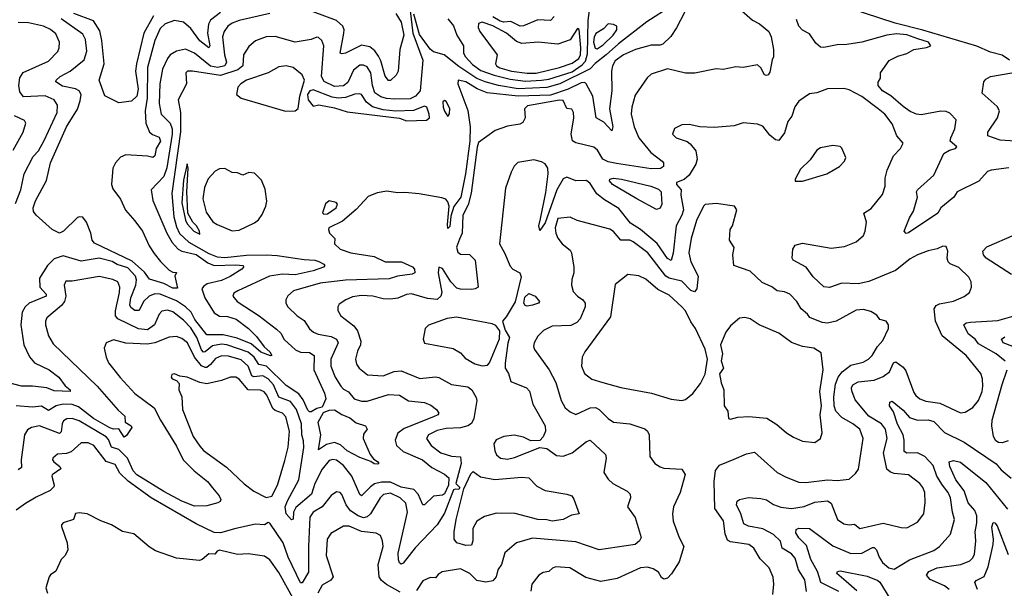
# Model space of a CAD drawing. Extents: x 1954678 to 2060275, y 904822 to 1016299.
# Tile 440 of 467: x 2024494 to 2029968, y 1006412 to 1009570. Entities that reach past the tile are written whole.
import ezdxf

# ---------------------------------------------------------------- set-up
doc = ezdxf.new("R2010")
doc.units = 0

msp = doc.modelspace()

# ---------------------------------------------------------------- linework, layer by layer
at = {"layer": '0CON20XD'}
for points in [[(2027305, 1009228.5), (2027395, 1009234.3), (2027435, 1009240.4), (2027565, 1009280.8), (2027620.4, 1009319.6), (2027639.7, 1009340.3), (2027649.9, 1009380.1), (2027654.8, 1009565.2), (2027675, 1009717.1)], [(2028211.9, 1009708.1), (2027980.5, 1009559.5), (2027822.7, 1009437.3), (2027755.2, 1009375), (2027692.3, 1009327.7), (2027665, 1009296.7), (2027496, 1009214), (2027424.1, 1009194.1), (2027265, 1009187.4), (2027156.7, 1009205), (2027080.9, 1009225), (2027035, 1009244.6), (2026935, 1009310.5), (2026853.6, 1009375), (2026795, 1009391.7), (2026775, 1009407.5), (2026717.4, 1009487.4), (2026685, 1009600.6)], [(2029996, 1009345), (2029955, 1009372.7), (2029890.8, 1009390.8), (2029815, 1009423), (2029515, 1009511.9), (2029361, 1009551), (2029015, 1009663.5)], [(2025885, 1009605.2), (2025715, 1009567), (2025675, 1009551.6), (2025651.1, 1009535), (2025630.6, 1009505), (2025621.8, 1009475), (2025632.1, 1009375), (2025643, 1009335), (2025635, 1009314), (2025595, 1009305.8), (2025555, 1009312.9), (2025465, 1009385.3), (2025415, 1009406.7), (2025365, 1009395.6), (2025331.1, 1009375), (2025315.3, 1009354.7), (2025287.8, 1009295), (2025274, 1009215), (2025268.7, 1009105), (2025280, 1009045), (2025330.8, 1008995), (2025341.4, 1008965), (2025341.6, 1008935), (2025312.1, 1008747.9), (2025295, 1008699.1), (2025224.1, 1008625.9), (2025234.1, 1008565.9), (2025312.9, 1008385), (2025342.4, 1008332.4), (2025375, 1008296.2), (2025395.5, 1008285.5), (2025475, 1008265.6), (2025539.3, 1008219.3), (2025575, 1008204.4), (2025695, 1008209.4), (2025736, 1008205), (2025738.9, 1008195), (2025728.9, 1008185), (2025665, 1008143.9), (2025615, 1008121.7), (2025537, 1008103), (2025515, 1008089.2), (2025507.2, 1008075), (2025522.5, 1008025), (2025575, 1007942.3), (2025604.4, 1007924.4), (2025648.5, 1007921.5), (2025697.2, 1007907.2), (2025766.2, 1007855), (2025809.9, 1007809.9), (2025852.8, 1007752.8), (2025885.4, 1007725), (2025895.6, 1007705), (2025887.4, 1007702.6), (2025835, 1007723.1), (2025780.3, 1007770.3), (2025702.3, 1007802.3), (2025625, 1007820.8), (2025535, 1007819.7), (2025468, 1007905), (2025447.4, 1007945), (2025415, 1007976.3), (2025365, 1008009.6), (2025275, 1008045.8), (2025245, 1008047.3), (2025214.1, 1008035), (2025181.6, 1008005), (2025157.8, 1007955), (2025135, 1007955.8), (2025112.1, 1007972.1), (2025107, 1007987), (2025112.6, 1008025), (2025140.3, 1008095), (2025143.8, 1008125), (2025138.3, 1008145), (2025095, 1008191.8), (2025035, 1008211.1), (2025007.3, 1008227.3), (2024935, 1008245.9), (2024835, 1008229.1), (2024735, 1008259.7), (2024685, 1008243), (2024648.8, 1008205), (2024604.1, 1008135), (2024605.8, 1008085), (2024641.5, 1008045), (2024641.8, 1008035), (2024547.1, 1007995), (2024524.1, 1007975), (2024508.1, 1007945), (2024500.8, 1007875), (2024517.1, 1007765), (2024548, 1007698), (2024575.5, 1007665), (2024657.8, 1007625), (2024711.1, 1007585), (2024747.1, 1007537.1), (2024775.3, 1007515.3), (2024773.8, 1007505), (2024685, 1007508.7), (2024644.7, 1007524.7), (2024565, 1007534.7), (2024505, 1007534.7), (2024425.4, 1007554.6)], [(2026665, 1009620), (2026680.2, 1009495), (2026734.6, 1009345.4), (2026721.2, 1009175), (2026695, 1009145.7), (2026665, 1009131.7), (2026578.9, 1009128.9), (2026533.5, 1009133.5), (2026501.4, 1009141.4), (2026467.8, 1009165), (2026454.8, 1009205), (2026445.3, 1009275), (2026425, 1009307.8), (2026405, 1009317.8), (2026385, 1009317.9), (2026349.1, 1009290.9), (2026317.8, 1009222.2), (2026295, 1009202.4), (2026245, 1009200), (2026186.5, 1009226.5), (2026172.6, 1009255), (2026184.6, 1009425), (2026172.9, 1009455), (2026155, 1009471.4), (2026145, 1009472.9), (2026115, 1009460.4), (2026025, 1009446.2), (2025915, 1009477.7), (2025865, 1009474.5), (2025805, 1009452.5), (2025767.6, 1009422.4), (2025739.1, 1009375), (2025734.7, 1009315), (2025707.4, 1009292.6), (2025610.1, 1009259.9), (2025454.8, 1009285.2), (2025427.5, 1009285), (2025417.5, 1009275), (2025421.5, 1009215), (2025374.7, 1009125), (2025387.9, 1009055), (2025387.1, 1008947.1), (2025339.3, 1008605), (2025350, 1008475), (2025365, 1008419.6), (2025382.9, 1008382.9), (2025435.2, 1008335), (2025545, 1008271), (2025592.7, 1008252.7), (2025635, 1008250.4), (2025755, 1008261.8), (2025864.2, 1008264.2), (2025925, 1008261.4), (2026075, 1008238), (2026134.8, 1008234.8), (2026157.7, 1008227.7), (2026185, 1008212), (2026190, 1008205), (2026183.3, 1008195), (2026125, 1008175.2), (2026025, 1008153.9), (2025955, 1008157.1), (2025882.5, 1008145), (2025705.8, 1008065), (2025685, 1008050.8), (2025679.4, 1008035), (2025702.2, 1008005), (2025825.9, 1007925.9), (2025921.8, 1007851.8), (2025945, 1007829.5), (2025965, 1007794.5), (2026027, 1007737), (2026055, 1007722.8), (2026105, 1007721.6), (2026131.8, 1007705), (2026130, 1007625), (2026189.2, 1007495), (2026196.6, 1007465), (2026175, 1007418.7), (2026145, 1007411.6), (2026115, 1007392.6), (2026105, 1007391.9), (2026095, 1007400.7), (2026069.4, 1007459.4), (2026045, 1007491.5), (2025975, 1007538.6), (2025865.3, 1007645.3), (2025824.2, 1007655), (2025798, 1007695), (2025765, 1007724.3), (2025645, 1007763.8), (2025615, 1007768.1), (2025565, 1007758.9), (2025525, 1007725.7), (2025515, 1007724.2), (2025505, 1007736), (2025479.2, 1007805), (2025445, 1007859.7), (2025405, 1007901), (2025345, 1007948.4), (2025315, 1007957.6), (2025285, 1007952.3), (2025269.6, 1007935), (2025242.8, 1007875), (2025205, 1007848.4), (2025153.9, 1007853.9), (2025039.3, 1007909.3), (2025026.8, 1007925), (2025025.9, 1007954.1), (2025049.7, 1008055), (2025051.2, 1008085), (2025038.9, 1008115), (2025012, 1008128), (2024935, 1008143.6), (2024785, 1008118.1), (2024751.4, 1008118.6), (2024741.4, 1008095), (2024750.7, 1008035), (2024743.7, 1008005), (2024727.2, 1007982.8), (2024645.7, 1007915), (2024637.1, 1007895), (2024638.1, 1007875), (2024653.3, 1007815), (2024680.6, 1007770.6), (2024925, 1007535.4), (2025040.9, 1007400.9), (2025077.9, 1007367.9), (2025081.2, 1007335), (2025113.5, 1007315), (2025117.9, 1007305), (2025088.5, 1007261.5), (2025075, 1007252.1), (2025045, 1007297.5), (2025015, 1007295.5), (2024995, 1007303.3), (2024905, 1007355.9), (2024820.1, 1007420.1), (2024785, 1007433.4), (2024735, 1007435.5), (2024697.3, 1007425), (2024655, 1007398.8), (2024615, 1007423.4), (2024565, 1007418.6), (2024475, 1007424.7)], [(2025609.9, 1009610.1), (2025555, 1009568.7), (2025543.5, 1009545), (2025538.4, 1009495), (2025551.1, 1009425), (2025545.3, 1009414.7), (2025495, 1009453.5), (2025445, 1009522.5), (2025405, 1009556.5), (2025355, 1009565.3), (2025302.2, 1009547.8), (2025275, 1009521.5), (2025244.4, 1009455), (2025204.3, 1009305.7), (2025201.8, 1009135), (2025191.7, 1009065), (2025194.4, 1008995), (2025215.6, 1008945.6), (2025232.1, 1008932.1), (2025268.5, 1008918.5), (2025276.2, 1008895), (2025252.5, 1008855), (2025245, 1008814), (2025235, 1008805.6), (2025205, 1008812.9), (2025085, 1008819.3), (2025055, 1008807.6), (2025026.9, 1008775), (2025012.5, 1008745), (2025004.7, 1008655), (2025011.2, 1008631.2), (2025055, 1008572.9), (2025082.2, 1008512.2), (2025135, 1008453.3), (2025176, 1008396), (2025213.8, 1008313.8), (2025242, 1008272), (2025276.9, 1008226.9), (2025325, 1008180), (2025345, 1008168.8), (2025366.1, 1008166.1), (2025356.7, 1008145), (2025371.2, 1008078.8), (2025345, 1008080), (2025294.9, 1008104.9), (2025215, 1008130), (2025188.7, 1008168.7), (2025119.2, 1008229.2), (2024909.3, 1008329.3), (2024896.3, 1008346.3), (2024889.3, 1008385), (2024865.7, 1008445.7), (2024845, 1008473.1), (2024826.2, 1008476.2), (2024815, 1008471.2), (2024737.8, 1008395), (2024715, 1008385.4), (2024675.1, 1008405.1), (2024584.8, 1008485), (2024571, 1008505), (2024569.2, 1008525), (2024581.2, 1008565), (2024643.5, 1008676.5), (2024665.5, 1008774.5), (2024754.8, 1008975), (2024815, 1009073.6), (2024830.2, 1009119.8), (2024836.7, 1009155), (2024825, 1009175.4), (2024805, 1009186.7), (2024731.9, 1009201.9), (2024695.7, 1009225), (2024696.9, 1009235), (2024718.5, 1009255), (2024774.8, 1009285.2), (2024853, 1009347), (2024867.4, 1009395), (2024860.2, 1009460.2), (2024845, 1009489.6), (2024725.3, 1009575)], [(2025237.3, 1009592.7), (2025183.8, 1009495), (2025144, 1009326), (2025138.3, 1009285), (2025152.9, 1009185), (2025144.4, 1009145), (2025115, 1009118.8), (2025045, 1009109.3), (2024967.7, 1009147.7), (2024935.5, 1009235), (2024964.2, 1009325), (2024951.1, 1009455), (2024939.3, 1009509.3), (2024903.6, 1009563.6), (2024795.7, 1009605)], [(2028190.9, 1009615), (2028145.9, 1009525), (2028113.6, 1009476.4), (2028069.4, 1009435), (2028055, 1009429.7), (2028005, 1009429.5), (2027918, 1009405), (2027850.6, 1009375), (2027805, 1009341.9), (2027789.5, 1009315), (2027783.5, 1009285), (2027785.8, 1009175.8), (2027773.5, 1009075), (2027790.5, 1008975), (2027785, 1008953.3), (2027741.5, 1009001.5), (2027698.1, 1009025), (2027679.3, 1009145), (2027644, 1009215), (2027635, 1009221.1), (2027615, 1009219.9), (2027542.3, 1009185), (2027445, 1009150.7), (2027265, 1009146.1), (2027093.4, 1009163.4), (2027036.4, 1009186.4), (2026975, 1009225.2), (2026932, 1009235), (2026929.8, 1009215), (2026985, 1009065.8), (2026998.4, 1008975), (2026995.7, 1008895), (2026971.8, 1008715), (2026946.3, 1008585), (2026907.9, 1008532.1), (2026891.6, 1008478.4), (2026885, 1008421.9), (2026875, 1008410), (2026872, 1008432), (2026881, 1008535), (2026875, 1008559.6), (2026863.2, 1008573.2), (2026840.9, 1008580.9), (2026715, 1008603.4), (2026635, 1008611.1), (2026595, 1008608.9), (2026535, 1008617.5), (2026480.8, 1008609.2), (2026430.7, 1008589.3), (2026364.2, 1008515.8), (2026289.4, 1008450.6), (2026213.3, 1008415), (2026210, 1008405), (2026216.2, 1008385), (2026246.2, 1008355), (2026243.8, 1008325), (2026275, 1008296), (2026335, 1008275.9), (2026465, 1008255.9), (2026525, 1008225.9), (2026616.7, 1008225), (2026677.8, 1008197.8), (2026688.1, 1008185), (2026691.2, 1008165), (2026675, 1008157.1), (2026593.5, 1008146.5), (2026548.7, 1008131.3), (2026305, 1008122.8), (2026165, 1008106.1), (2026016, 1008065), (2025985, 1008037.5), (2025972.9, 1008015), (2025974.3, 1007995), (2025984.4, 1007975), (2026037.1, 1007925), (2026075, 1007898.9), (2026104.2, 1007854.2), (2026128.1, 1007835), (2026153.9, 1007823.9), (2026225, 1007810.8), (2026255.4, 1007795), (2026263.9, 1007775), (2026223.3, 1007685), (2026223.2, 1007645), (2026248.1, 1007585), (2026278.9, 1007535), (2026295, 1007517.7), (2026322.4, 1007502.4), (2026353.1, 1007465), (2026395, 1007451.8), (2026425, 1007450.8), (2026545, 1007489.4), (2026605, 1007484), (2026655, 1007454.1), (2026745, 1007443.5), (2026779.9, 1007429.9), (2026811.1, 1007405), (2026824.3, 1007385), (2026818, 1007375), (2026794.5, 1007364.5)], [(2026585.9, 1009605.9), (2026615, 1009557.5), (2026629.4, 1009485), (2026606.4, 1009405), (2026597.3, 1009285), (2026586.9, 1009263.1), (2026555, 1009233.3), (2026545, 1009232.5), (2026525, 1009256.9), (2026501.7, 1009341.7), (2026488.5, 1009368.5), (2026468, 1009398), (2026440, 1009420), (2026395, 1009429.6), (2026305, 1009385.4), (2026285, 1009380), (2026276.2, 1009385), (2026296.7, 1009495), (2026297.3, 1009515), (2026289.7, 1009535), (2026255, 1009566.3), (2026125, 1009614.8)], [(2028492, 1009635), (2028568.7, 1009568.7), (2028607.2, 1009547.2), (2028659.2, 1009505), (2028671.4, 1009475), (2028684.2, 1009405.8), (2028684.3, 1009365), (2028677.7, 1009347.7)], [(2024471.1, 1008548.9), (2024499.5, 1008625), (2024518.8, 1008715), (2024569.2, 1008810.8), (2024597.9, 1008842.1), (2024630.6, 1008899.4), (2024702.4, 1009055), (2024704.7, 1009095), (2024685.5, 1009125), (2024635, 1009147.7), (2024515, 1009141.8), (2024495, 1009170.6), (2024489.6, 1009205), (2024495, 1009246.9), (2024513.6, 1009276.4), (2024655, 1009339.6), (2024705.3, 1009394.7), (2024713.8, 1009415), (2024715.5, 1009445), (2024695, 1009491.1), (2024665, 1009516.1), (2024626, 1009535), (2024543, 1009553), (2024484.7, 1009554.7)], [(2026874.7, 1009574.7), (2026905.7, 1009535.7), (2026923.8, 1009483.8), (2026961.9, 1009425), (2026961.5, 1009385), (2026971.5, 1009365), (2027011.7, 1009321.7), (2027058.2, 1009288.2), (2027131.7, 1009261.7), (2027220.1, 1009240.1), (2027305, 1009228.5)], [(2027315, 1009272.9), (2027365, 1009274.1), (2027494.7, 1009305), (2027565, 1009330), (2027602.3, 1009355), (2027611.6, 1009375), (2027614.3, 1009414.3), (2027605, 1009516.2), (2027595, 1009521.2), (2027555, 1009459.2), (2027485, 1009434.4), (2027376, 1009446), (2027285, 1009437.5), (2027255, 1009449), (2027200.8, 1009495), (2027125, 1009535.7), (2027065, 1009556), (2027045, 1009550), (2027043, 1009527), (2027051.8, 1009505), (2027148.9, 1009375), (2027140, 1009325), (2027144.5, 1009315), (2027163.6, 1009303.6), (2027228.1, 1009285), (2027315, 1009272.9)], [(2027465, 1009588.6), (2027445, 1009566.8), (2027375, 1009570.3), (2027295, 1009535.8), (2027275.3, 1009534.7), (2027225, 1009561.1), (2027185, 1009557.4), (2027165, 1009562.7), (2027125, 1009586.6)], [(2027705, 1009408.7), (2027738.2, 1009431.8), (2027792.5, 1009485), (2027814, 1009515), (2027813.1, 1009535), (2027795, 1009544.7), (2027765, 1009546.9), (2027740.4, 1009519.6), (2027697, 1009493), (2027687.3, 1009472.7), (2027684.8, 1009445), (2027692.4, 1009412.4), (2027705, 1009408.7)], [(2029992.7, 1008747.3), (2029895, 1008735.2), (2029875, 1008726.4), (2029826.5, 1008673.5), (2029705.7, 1008615), (2029687.8, 1008585), (2029614.7, 1008525.3), (2029598.5, 1008495), (2029435, 1008386), (2029422.9, 1008382.9), (2029411.2, 1008395), (2029439.7, 1008470.3), (2029462.6, 1008507.4), (2029484.5, 1008585), (2029480, 1008615), (2029484.4, 1008625), (2029575, 1008706.4), (2029632.3, 1008827.7), (2029663.5, 1008846.5), (2029696, 1008855), (2029704, 1008865), (2029667.3, 1008895), (2029670, 1008915), (2029692.7, 1008965), (2029700.8, 1009015), (2029665, 1009051.1), (2029645, 1009060.4), (2029615, 1009063.1), (2029505, 1009041.9), (2029480, 1009045), (2029445, 1009060.4), (2029405, 1009089.1), (2029336.7, 1009146.7), (2029291.1, 1009175), (2029265.8, 1009205), (2029266.1, 1009223.9), (2029280, 1009245), (2029280, 1009275), (2029326.7, 1009343.3), (2029375, 1009367.3), (2029425, 1009382.7), (2029465, 1009405.4), (2029535, 1009415.5), (2029558.8, 1009425), (2029545.5, 1009445), (2029486, 1009465), (2029425, 1009487.1), (2029367.7, 1009492.3), (2029315, 1009483.9), (2029175, 1009445.3), (2029092, 1009432), (2029038.8, 1009431.2), (2028964.6, 1009415.4), (2028945, 1009417.1), (2028919.5, 1009439.5), (2028885, 1009491.5), (2028845, 1009511.9), (2028825, 1009534.4), (2028811.8, 1009571.8)], [(2028677.7, 1009347.7), (2028665, 1009280), (2028655.4, 1009264.6), (2028645, 1009261.4), (2028634, 1009265), (2028615, 1009304), (2028595, 1009319.2), (2028515, 1009304.2), (2028475, 1009309.2), (2028405, 1009293.3), (2028365, 1009297.5), (2028247.3, 1009272.7), (2028195, 1009273.9), (2028095, 1009297.3), (2028005, 1009268.5), (2027982.7, 1009247.3), (2027915, 1009152), (2027896.4, 1009085), (2027894.1, 1009045), (2027910.3, 1008975), (2027935.2, 1008915.2), (2028002.1, 1008832.1), (2028065.8, 1008785), (2028072.9, 1008775), (2028073.1, 1008755), (2028056.9, 1008743.1), (2028005, 1008741.2), (2027811.9, 1008771.9), (2027765, 1008781.1), (2027735.3, 1008795), (2027705.7, 1008845.7), (2027685, 1008863.3), (2027585, 1008886.2), (2027567.6, 1008897.6), (2027559.5, 1008935), (2027574.6, 1009025), (2027573.1, 1009055), (2027564.2, 1009074.2), (2027535, 1009076.7), (2027515, 1009122.5), (2027494.4, 1009124.4), (2027317.3, 1009092.7), (2027301.1, 1009075), (2027304.2, 1009025), (2027290.3, 1008999.7), (2027275, 1008990), (2027205, 1008978.9), (2027136.7, 1008955), (2027045, 1008888.9), (2027036.9, 1008863.1), (2027003.5, 1008606.5), (2026987.2, 1008542.8), (2026958.2, 1008485), (2026954.3, 1008385), (2026939.3, 1008350.7), (2026922.3, 1008307.7), (2026928.8, 1008278.8), (2026945, 1008268.6), (2026995, 1008265.8), (2027025.7, 1008235), (2027042, 1008085), (2027026.7, 1008075), (2027005, 1008072.4), (2026945, 1008073.4), (2026925, 1008079.8), (2026891.1, 1008115), (2026845, 1008188.6), (2026825, 1008196.7), (2026821.2, 1008165), (2026840.4, 1008055), (2026834.8, 1008035), (2026815, 1008017), (2026761.9, 1008021.9), (2026671.4, 1008048.6), (2026645, 1008044.6), (2026595.8, 1008024.2), (2026555, 1008017.8), (2026515, 1008019.6), (2026457.5, 1008035), (2026395, 1008039.2), (2026345, 1008031.8), (2026306.2, 1008015), (2026269.7, 1007990.3), (2026262, 1007975), (2026262.5, 1007955), (2026280, 1007925), (2026350.8, 1007870.8), (2026372.3, 1007842.3), (2026390, 1007785), (2026388.2, 1007765), (2026371.5, 1007728.5), (2026361.2, 1007685), (2026366.3, 1007656.3), (2026380.8, 1007635), (2026427, 1007597), (2026515, 1007592.3), (2026575, 1007616.2), (2026615, 1007620.3), (2026717.9, 1007577.9), (2026805, 1007587.2), (2026823.7, 1007583.7), (2026895, 1007543.8), (2026985, 1007531.5), (2027007.1, 1007515), (2027032.4, 1007472.4), (2027035.8, 1007455.8), (2027018.4, 1007355), (2027005, 1007326.5), (2026985.6, 1007314.4), (2026945, 1007303), (2026865, 1007299.1), (2026815, 1007288.5), (2026766.5, 1007265), (2026755.5, 1007245), (2026782.1, 1007205), (2026835, 1007164.1), (2026895, 1007145.8), (2026945, 1007141.8), (2026948.5, 1007105), (2026918.1, 1006995), (2026941.5, 1006971.5), (2026935, 1006960.8), (2026915, 1006963.1), (2026905, 1006958.1), (2026855, 1006828.4), (2026815, 1006764.6), (2026693, 1006637), (2026625, 1006550.8), (2026615, 1006546), (2026605, 1006553.8), (2026599.5, 1006569.5), (2026597.2, 1006607.2), (2026649, 1006835), (2026641.4, 1006885), (2026609.6, 1006915), (2026555, 1006940.2), (2026516.3, 1006933.7), (2026497.6, 1006915), (2026445, 1006825.3), (2026425, 1006808.6), (2026405, 1006803.9), (2026375, 1006814.4), (2026332.8, 1006842.8), (2026308.5, 1006875), (2026285, 1006933.1), (2026275, 1006944.4), (2026255, 1006948.6), (2026225, 1006926.7), (2026175.2, 1006864.8), (2026126.4, 1006835), (2026106.9, 1006806.9), (2026098.7, 1006645), (2026099.1, 1006500.9), (2026065, 1006442.5), (2026055, 1006442.5), (2025987.3, 1006585), (2025958.6, 1006665), (2025885, 1006773.3), (2025875, 1006777.5), (2025855, 1006764.3), (2025805, 1006767.8), (2025695, 1006744.7), (2025610.5, 1006719.5), (2025575, 1006722), (2025475, 1006770.2), (2025225.4, 1006915.4), (2025096.7, 1007006.6), (2025050.9, 1007050.9), (2025025, 1007098.8), (2024975, 1007116.3), (2024905.5, 1007205), (2024875, 1007220.7), (2024835, 1007220.9), (2024780.6, 1007169.4), (2024755, 1007160.9), (2024705, 1007156.9), (2024678.8, 1007135), (2024676.7, 1007125), (2024683.3, 1007115), (2024717.7, 1007087.7), (2024723.3, 1007075), (2024675, 1007042.5), (2024672, 1007035), (2024686.2, 1006985), (2024683.8, 1006975), (2024663.8, 1006955), (2024585, 1006918.6), (2024526.9, 1006883.1), (2024474.5, 1006845.5)], [(2025972.1, 1009062.1), (2026025, 1009064.3), (2026041.9, 1009078.1), (2026051.3, 1009145), (2026078.2, 1009235), (2026065, 1009264.4), (2026015, 1009305.5), (2025975.5, 1009314.5), (2025935, 1009309.4), (2025875.4, 1009274.6), (2025755, 1009234.6), (2025723.3, 1009215), (2025706.7, 1009195), (2025700, 1009155), (2025726, 1009135), (2025972.1, 1009062.1)], [(2030055, 1008894.8), (2029945, 1008901.7), (2029875.6, 1008925), (2029875.6, 1008945), (2029929.5, 1009025), (2029940, 1009065), (2029927.9, 1009087.9), (2029845, 1009163.3), (2029853.8, 1009225), (2029865, 1009240), (2029890, 1009255), (2030010, 1009275)], [(2026645, 1009009.2), (2026755, 1009011.9), (2026772, 1009025), (2026770.6, 1009045), (2026756.7, 1009085), (2026745, 1009090.6), (2026683.4, 1009066.6), (2026585, 1009061.9), (2026515, 1009069.5), (2026455, 1009087.2), (2026422.3, 1009112.3), (2026395, 1009154.4), (2026385, 1009159.2), (2026357.3, 1009157.3), (2026305, 1009138.6), (2026265, 1009135.3), (2026230.3, 1009140.3), (2026125, 1009180.9), (2026107.1, 1009175), (2026094.5, 1009155), (2026097.5, 1009125), (2026125, 1009090), (2026157.7, 1009097.7), (2026245, 1009080.8), (2026315, 1009059.2), (2026605, 1009024.4), (2026645, 1009009.2)], [(2029267.1, 1009075), (2029175, 1009144.1), (2029105, 1009180.8), (2029075, 1009188.2), (2028985, 1009186.7), (2028925, 1009164.4), (2028885, 1009158), (2028825, 1009118.8), (2028803.7, 1009086.3), (2028785.6, 1009035), (2028764.6, 1009005.4), (2028745, 1008942.5), (2028715, 1008900), (2028695, 1008904), (2028665, 1008929.2), (2028625, 1008978.2), (2028595, 1008990.6), (2028515, 1008996.9), (2028465, 1008980.8), (2028355, 1008971.4), (2028275, 1008976), (2028215, 1008988), (2028174.3, 1008985.7), (2028135, 1008966.7), (2028123.3, 1008935), (2028143.3, 1008915), (2028205, 1008893.5), (2028221.7, 1008881.7), (2028251.9, 1008841.9), (2028259.4, 1008795), (2028252.4, 1008767.6), (2028215, 1008707.1), (2028187.3, 1008682.8), (2028145, 1008666.9), (2028145.7, 1008655), (2028171.1, 1008625), (2028170.2, 1008595), (2028183.9, 1008515), (2028175.2, 1008485), (2028143.1, 1008425), (2028126.2, 1008273.8), (2028115, 1008233.5), (2028095, 1008244.5), (2028037.5, 1008327.5), (2027944.5, 1008404.5), (2027890.3, 1008440.3), (2027825, 1008521.8), (2027745, 1008569.3), (2027702.3, 1008602.3), (2027665, 1008660.6), (2027645, 1008678.1), (2027585, 1008674.6), (2027535, 1008696.1), (2027515, 1008686.9), (2027479.3, 1008625), (2027415, 1008441.2), (2027385, 1008400), (2027379.4, 1008425), (2027390, 1008465), (2027419, 1008611), (2027431, 1008715), (2027430.9, 1008745), (2027415, 1008770.6), (2027395, 1008781.9), (2027352.1, 1008792.1), (2027263, 1008777), (2027243.3, 1008756.7), (2027225.9, 1008724.1), (2027194.6, 1008635), (2027161.1, 1008325), (2027190, 1008275), (2027220.6, 1008200.6), (2027236, 1008185), (2027274.6, 1008164.6), (2027281.5, 1008141.5), (2027247.6, 1008002.4), (2027199.2, 1007920.8), (2027177.5, 1007895), (2027192.5, 1007845), (2027216.7, 1007805), (2027207.2, 1007772.8), (2027192.9, 1007662.9), (2027193.1, 1007635), (2027211.9, 1007605), (2027225, 1007560), (2027311.2, 1007525), (2027327.4, 1007507.4), (2027346.8, 1007435), (2027414.5, 1007315), (2027417.9, 1007285), (2027405, 1007253.8), (2027385, 1007233.3), (2027335, 1007232), (2027295, 1007252.2), (2027242.7, 1007262.7), (2027186, 1007255), (2027142.6, 1007237.4), (2027130, 1007215), (2027135.7, 1007175), (2027145, 1007154), (2027166.7, 1007135), (2027205, 1007130), (2027245, 1007137.8), (2027385, 1007194), (2027425, 1007188.6), (2027478.9, 1007148.9), (2027515, 1007145.5), (2027565, 1007164.5), (2027645, 1007226.7), (2027665, 1007234.3), (2027750.8, 1007155), (2027754.4, 1007135), (2027740.6, 1007055), (2027765, 1007018), (2027791.2, 1006995), (2027871.7, 1006951.7), (2027887.1, 1006935), (2027889.2, 1006915), (2027872.9, 1006865), (2027915.6, 1006805), (2027949.2, 1006695), (2027939.2, 1006675), (2027916.2, 1006655), (2027715, 1006626), (2027585, 1006670.8), (2027345, 1006690.6), (2027255, 1006664.4), (2027191.7, 1006608.3), (2027172.5, 1006545), (2027152.5, 1006515), (2027143.3, 1006475), (2027125, 1006454.3), (2027085, 1006445.4), (2027036.2, 1006455), (2026995.8, 1006495), (2026945, 1006520), (2026842.9, 1006502.9), (2026820.5, 1006489.5), (2026805, 1006470), (2026775, 1006472), (2026735, 1006453.3), (2026699.4, 1006400.6)], [(2026875, 1009032.5), (2026882.7, 1009047.3), (2026885, 1009076.7), (2026865, 1009115.6), (2026855, 1009122), (2026845.9, 1009114.1), (2026847.5, 1009085), (2026855, 1009062), (2026875, 1009032.5)], [(2028868.6, 1006395), (2028859, 1006459), (2028823.6, 1006513.6), (2028805, 1006578.9), (2028785, 1006602.7), (2028733.2, 1006635), (2028723.7, 1006673.7), (2028685, 1006710.3), (2028625, 1006742.5), (2028545, 1006756.6), (2028519.7, 1006769.7), (2028503.3, 1006825), (2028478.9, 1006875), (2028483.3, 1006896.7), (2028495, 1006905.8), (2028545, 1006916.2), (2028615, 1006910), (2028645, 1006902.9), (2028685, 1006877.3), (2028725, 1006862.6), (2028785, 1006855.3), (2028855, 1006866.8), (2028915, 1006889.5), (2028985, 1006897.5), (2029005, 1006884.3), (2029040, 1006795), (2029075, 1006770.9), (2029105, 1006765.4), (2029135, 1006768.7), (2029165, 1006744.6), (2029295, 1006774.1), (2029395, 1006749.2), (2029425, 1006748), (2029485, 1006779.2), (2029520.4, 1006825), (2029528.3, 1006888.3), (2029525.4, 1006945), (2029515, 1006972.5), (2029497.8, 1006995), (2029435, 1007042.1), (2029355, 1007049), (2029335, 1007056.8), (2029314.5, 1007074.5), (2029295.2, 1007165), (2029317, 1007245), (2029308, 1007295), (2029284.6, 1007325), (2029215, 1007368.8), (2029139.4, 1007459.4), (2029119.7, 1007509.7), (2029118.1, 1007525), (2029125, 1007542), (2029155, 1007558.2), (2029245, 1007568.3), (2029295, 1007588.1), (2029329.7, 1007615), (2029351.5, 1007665), (2029365, 1007670.6), (2029405, 1007641.2), (2029420.8, 1007620.8), (2029465, 1007499.4), (2029475, 1007482.5), (2029497.5, 1007465), (2029532.2, 1007452.2), (2029609.8, 1007439.7), (2029725, 1007386.5), (2029749.2, 1007390.8), (2029792.9, 1007417.1), (2029824.4, 1007455), (2029844.5, 1007505), (2029847.9, 1007535), (2029846.5, 1007575), (2029836.7, 1007605), (2029755, 1007705.4), (2029622.1, 1007815), (2029584.7, 1007895), (2029578, 1007965), (2029587.9, 1007982.1), (2029607.4, 1007992.6), (2029685, 1008006.7), (2029745, 1008033.1), (2029774.2, 1008055), (2029785.6, 1008084.4), (2029783.1, 1008115), (2029770.5, 1008140.5), (2029715, 1008194.4), (2029667.5, 1008215), (2029656, 1008226), (2029650, 1008245), (2029654, 1008285), (2029645, 1008310), (2029625, 1008312), (2029595, 1008297.5), (2029545, 1008287.5), (2029485, 1008264.6), (2029445, 1008241.8), (2029362.5, 1008177.5), (2029214.2, 1008115.8), (2029155.9, 1008104.1), (2029065, 1008106.1), (2028995, 1008083.3), (2028965, 1008085.8), (2028905, 1008142), (2028866.2, 1008195), (2028793.3, 1008235), (2028788.8, 1008245), (2028791.2, 1008295), (2028805, 1008318), (2028845, 1008329.4), (2029005, 1008302.1), (2029079.8, 1008310.2), (2029145, 1008336.4), (2029185, 1008372.5), (2029194.5, 1008395), (2029200.9, 1008445), (2029186.7, 1008495), (2029228, 1008522), (2029290.3, 1008599.7), (2029304.4, 1008645), (2029305, 1008690), (2029315.8, 1008735), (2029352.5, 1008815), (2029390, 1008855), (2029406, 1008885), (2029370.6, 1008925), (2029345, 1008991.2), (2029302.9, 1009045), (2029267.1, 1009075)], [(2024457.8, 1008845), (2024513.6, 1008945), (2024528.6, 1008995), (2024520, 1009010), (2024465, 1009036.8)], [(2028845, 1008674.1), (2028980.6, 1008715), (2029050.8, 1008755), (2029078.8, 1008785), (2029086.2, 1008805), (2029065, 1008857.5), (2029055, 1008866.7), (2029015, 1008871.2), (2028945, 1008858), (2028925, 1008845.8), (2028888.3, 1008791.7), (2028835, 1008740), (2028804.3, 1008685), (2028805, 1008674.3), (2028845, 1008674.1)], [(2025495, 1008380), (2025493.3, 1008395), (2025476.7, 1008425), (2025456.7, 1008445), (2025428.8, 1008495), (2025423.3, 1008615), (2025431.2, 1008745), (2025425, 1008770), (2025405, 1008680), (2025395, 1008552.5), (2025415, 1008456.7), (2025425, 1008436), (2025462.5, 1008395), (2025495, 1008380)], [(2025675, 1008397.1), (2025715, 1008400.6), (2025798.7, 1008441.3), (2025821.1, 1008458.9), (2025842.1, 1008487.9), (2025862.9, 1008535), (2025867, 1008563), (2025859.5, 1008629.5), (2025838.9, 1008678.9), (2025798.9, 1008718.9), (2025767.8, 1008722.2), (2025735, 1008706.2), (2025705, 1008720), (2025675, 1008721.4), (2025635, 1008743.3), (2025605, 1008741.4), (2025581.4, 1008728.6), (2025542.6, 1008687.4), (2025521.1, 1008638.9), (2025512.5, 1008575), (2025530.7, 1008500.7), (2025568, 1008448), (2025592.1, 1008432.1), (2025675, 1008397.1)], [(2028035, 1008517.1), (2027925, 1008575.6), (2027788.6, 1008655), (2027773.1, 1008675), (2027774.3, 1008685), (2027795, 1008689.5), (2027840, 1008685), (2028003.3, 1008645), (2028045, 1008629.4), (2028059.3, 1008615), (2028060.7, 1008605), (2028064.6, 1008545), (2028055, 1008522.9), (2028035, 1008517.1)], [(2026185, 1008490), (2026205, 1008491.2), (2026253.8, 1008525), (2026260, 1008545), (2026252.5, 1008555), (2026215, 1008563.8), (2026193.2, 1008546.8), (2026177, 1008497), (2026185, 1008490)], [(2028681.7, 1006378.3), (2028686.9, 1006435), (2028683.2, 1006473.2), (2028660.6, 1006525), (2028610, 1006575), (2028575, 1006634.2), (2028548, 1006655), (2028445, 1006669.3), (2028428.7, 1006678.7), (2028415, 1006713.8), (2028406.2, 1006786.2), (2028358.2, 1006855), (2028354.4, 1007005), (2028362.8, 1007067.2), (2028384.3, 1007095.7), (2028465, 1007128.9), (2028535, 1007159.6), (2028578.1, 1007168.1), (2028705.8, 1007055.8), (2028755, 1007028.8), (2028825, 1007001.8), (2028865, 1006999.6), (2028984.5, 1007014.5), (2029038.8, 1007011.2), (2029105, 1007018.8), (2029140.9, 1007049.1), (2029156.4, 1007073.6), (2029182.7, 1007245), (2029165.2, 1007295.2), (2029125.8, 1007325.8), (2029065, 1007360.5), (2029031.7, 1007395), (2029022.6, 1007425), (2029019.2, 1007475), (2029029.3, 1007545), (2029044.4, 1007585), (2029066.8, 1007615), (2029115, 1007650.7), (2029182.8, 1007667.2), (2029211.9, 1007685), (2029233.1, 1007705), (2029263.5, 1007755), (2029292.4, 1007787.6), (2029324, 1007855), (2029324, 1007875), (2029311.2, 1007895), (2029275.4, 1007905.4), (2029258.8, 1007928.8), (2029225, 1007950.4), (2029185, 1007961.1), (2029145, 1007957.8), (2029032, 1007895), (2028985, 1007884.7), (2028955, 1007889.1), (2028885.9, 1007915.9), (2028873.1, 1007935), (2028837.9, 1007965), (2028813.6, 1008005), (2028775, 1008046.4), (2028745, 1008059.1), (2028705, 1008063.5), (2028675, 1008087.5), (2028620.9, 1008110.9), (2028555, 1008173.5), (2028464.2, 1008204.2), (2028458.9, 1008265), (2028466, 1008306), (2028440.8, 1008345), (2028444.2, 1008405), (2028456.7, 1008425), (2028480, 1008515), (2028468, 1008535), (2028365, 1008550), (2028305.3, 1008544.7), (2028294.6, 1008535), (2028257.3, 1008455), (2028226.2, 1008355), (2028214.7, 1008275), (2028224.1, 1008225), (2028265.3, 1008145), (2028258.5, 1008075), (2028245, 1008059.4), (2028225, 1008065.6), (2028175, 1008117.2), (2028105, 1008135.5), (2028086.2, 1008146.2), (2027985.9, 1008275), (2027905, 1008337.1), (2027885, 1008345.7), (2027835, 1008346.7), (2027795, 1008394.4), (2027775, 1008407.5), (2027592.5, 1008455), (2027555, 1008474.2), (2027485, 1008466.2), (2027470, 1008415), (2027473.9, 1008383.9), (2027486.4, 1008356.4), (2027510, 1008325), (2027555, 1008291.2), (2027562.5, 1008275), (2027574.5, 1008195), (2027574.4, 1008165), (2027562.8, 1008127.2), (2027561.5, 1008095), (2027571.4, 1008061.4), (2027594.3, 1008035), (2027624.7, 1008014.7), (2027637.8, 1007995), (2027638.2, 1007975), (2027610.4, 1007909.6), (2027591.2, 1007888.8), (2027557.8, 1007872.2), (2027455, 1007868.5), (2027405.4, 1007844.6), (2027375, 1007812), (2027354.6, 1007775.4), (2027350, 1007755), (2027355, 1007738.8), (2027437.7, 1007625), (2027475.4, 1007555), (2027503.8, 1007455), (2027525.7, 1007415), (2027555, 1007391.4), (2027585, 1007377.1), (2027664.7, 1007415.3), (2027695, 1007416.2), (2027715, 1007405.6), (2027765.5, 1007355), (2027795, 1007335.4), (2027885, 1007326.4), (2027968.7, 1007298.7), (2027984.3, 1007285), (2027992.5, 1007265), (2027996.7, 1007145), (2028024.2, 1007105), (2028054.1, 1007085.9), (2028075, 1007078.8), (2028174.3, 1007074.3), (2028192.9, 1007045), (2028165.5, 1006944.5), (2028129.2, 1006865), (2028122.9, 1006825), (2028126.9, 1006785), (2028160.5, 1006695), (2028186.4, 1006645), (2028160.5, 1006559.5), (2028118.1, 1006491.9), (2028095, 1006468.1), (2028075, 1006462.5), (2028061.7, 1006471.7), (2028045, 1006501.4), (2028015, 1006519.5), (2027985, 1006528.5), (2027945, 1006525.5), (2027815, 1006467.1), (2027725, 1006450), (2027642.1, 1006472.1), (2027552.5, 1006525), (2027475, 1006531.2), (2027455.9, 1006524.1), (2027435, 1006506), (2027405, 1006499.2), (2027380, 1006485), (2027341.2, 1006435), (2027336.4, 1006396.4)], [(2030007.2, 1008155), (2029866.2, 1008245), (2029851.5, 1008265), (2029847.8, 1008285), (2029870.3, 1008309.7), (2030025, 1008376.1)], [(2028175, 1007455.8), (2028195, 1007460), (2028236.1, 1007493.9), (2028279.5, 1007550.5), (2028305, 1007601.4), (2028318.4, 1007685), (2028305, 1007741.2), (2028251.1, 1007855), (2028225, 1007892), (2028195, 1007952.5), (2028175.6, 1007975), (2028105, 1008040), (2028042.4, 1008072.4), (2027975, 1008130), (2027935, 1008147.3), (2027875, 1008154.2), (2027805, 1008100), (2027779.2, 1007920.8), (2027635.6, 1007725), (2027620.6, 1007695), (2027618.1, 1007645), (2027634.5, 1007604.5), (2027674.6, 1007574.6), (2027735.5, 1007554.5), (2027835, 1007528.2), (2028006.1, 1007496.1), (2028115, 1007463.3), (2028175, 1007455.8)], [(2027315, 1007979.6), (2027303.3, 1007983.3), (2027296.4, 1007995), (2027301.5, 1008028.5), (2027325, 1008050), (2027359.4, 1008035), (2027384.2, 1008005), (2027378.8, 1007995), (2027345, 1007984.6), (2027315, 1007979.6)], [(2027065, 1007647.1), (2027095, 1007650.6), (2027105.9, 1007664.1), (2027162.1, 1007797.9), (2027162.9, 1007842.9), (2027141.7, 1007871.7), (2027121.2, 1007881.2), (2026922.4, 1007917.6), (2026869.8, 1007910.2), (2026766.1, 1007873.9), (2026747.5, 1007855), (2026737.1, 1007795), (2026745, 1007774), (2026903.2, 1007743.2), (2026945, 1007719.2), (2026970.5, 1007690.5), (2027025, 1007658.9), (2027065, 1007647.1)], [(2028915, 1007222.5), (2028945.6, 1007244.4), (2028954.5, 1007275), (2028944.6, 1007375), (2028951.8, 1007425), (2028942.9, 1007505), (2028961.5, 1007625), (2028949.1, 1007719.1), (2028908.8, 1007745), (2028845, 1007755.5), (2028785, 1007777.1), (2028715, 1007828.9), (2028605, 1007875.6), (2028555, 1007908.1), (2028525, 1007916.7), (2028495, 1007911.9), (2028445, 1007870), (2028418.9, 1007835), (2028390.5, 1007765), (2028400.7, 1007715), (2028394.3, 1007675), (2028407.1, 1007635), (2028384.1, 1007604.1), (2028393.8, 1007553.8), (2028408.8, 1007515), (2028410.8, 1007425), (2028430.8, 1007395), (2028434.2, 1007355), (2028445, 1007350.8), (2028486.8, 1007363.2), (2028547.1, 1007367.1), (2028646.7, 1007356.7), (2028702.2, 1007322.2), (2028756, 1007275), (2028795, 1007250.6), (2028845, 1007230), (2028915, 1007222.5)], [(2029973.1, 1007673.1), (2029921.6, 1007715), (2029825, 1007769.4), (2029805, 1007795.3), (2029767.2, 1007825), (2029743.5, 1007875), (2029755, 1007886.2), (2029779.3, 1007890.7), (2029931.3, 1007898.7), (2030035, 1007929.5)], [(2026794.5, 1007364.5), (2026630.6, 1007299.4), (2026596.5, 1007273.5), (2026581.2, 1007235), (2026587.9, 1007205), (2026625, 1007171.3), (2026733.6, 1007125), (2026785, 1007083.4), (2026855.6, 1007045.6), (2026880, 1007025), (2026877.7, 1006985), (2026855, 1006936.8), (2026845, 1006929.7), (2026795, 1006924.1), (2026745, 1006875.6), (2026734.7, 1006874.7), (2026708.8, 1006935), (2026685, 1006961), (2026615, 1006974.6), (2026555, 1007001.3), (2026505, 1007001.8), (2026467.3, 1006992.7), (2026443.7, 1006976.3), (2026395, 1006925.6), (2026385, 1006932.9), (2026340.9, 1007035), (2026295, 1007094.2), (2026255, 1007123.8), (2026235, 1007127.2), (2026215, 1007121.2), (2026175.4, 1007074.6), (2026135.2, 1006995), (2026116.3, 1006935), (2026029.8, 1006860.2), (2026016.5, 1006835), (2026014.1, 1006795.9), (2026005, 1006791.9), (2025974.7, 1006825), (2025970.4, 1006865), (2025982, 1006898), (2026046, 1007015), (2026072.9, 1007195), (2026071.9, 1007231.9), (2026061.9, 1007265), (2026061.1, 1007325), (2026033.5, 1007405), (2025999.4, 1007449.4), (2025935, 1007474.2), (2025905, 1007542.8), (2025875, 1007576.1), (2025845, 1007591.7), (2025796.2, 1007586.2), (2025785, 1007592.5), (2025763.7, 1007645), (2025725, 1007681.9), (2025655, 1007701.2), (2025615, 1007702.6), (2025582.2, 1007687.8), (2025555, 1007655.3), (2025535, 1007639.4), (2025525, 1007638), (2025505, 1007647.8), (2025466.2, 1007695), (2025426.5, 1007775), (2025395, 1007799.6), (2025365, 1007811.3), (2025325, 1007807.7), (2025245, 1007775.7), (2025205, 1007767.6), (2025084.2, 1007774.2), (2025015, 1007792), (2024974.5, 1007775.5), (2024964.3, 1007745), (2024974.4, 1007695), (2024988.1, 1007665), (2025053.1, 1007583.1), (2025134.8, 1007494.8), (2025242.5, 1007415), (2025277.1, 1007345), (2025365, 1007201.5), (2025402.4, 1007125), (2025464.4, 1007064.4), (2025537.8, 1007005), (2025565, 1006969.2), (2025602.5, 1006925), (2025612, 1006905), (2025608.8, 1006895), (2025595, 1006885.8), (2025535, 1006870.8), (2025465, 1006867.6), (2025395, 1006896.5), (2025295, 1006950.4), (2025145, 1007042.8), (2025124.8, 1007065), (2025093, 1007135), (2025045, 1007183.4), (2025005, 1007195.8), (2024988.5, 1007238.5), (2024975, 1007254.1), (2024825, 1007341.3), (2024785, 1007355.8), (2024756.3, 1007353.7), (2024737.7, 1007342.3), (2024729.4, 1007325), (2024725, 1007282), (2024715, 1007271.3), (2024605, 1007315.3), (2024558.8, 1007305), (2024537.7, 1007292.3), (2024520, 1007265), (2024502, 1007125), (2024505, 1007083.1), (2024485, 1007069.7)], [(2030015, 1007754.8), (2029961.5, 1007775), (2029951.4, 1007795), (2029970.3, 1007809.7)], [(2025865, 1006916.2), (2025895, 1006924.2), (2025926.9, 1006985), (2025968.5, 1007121.5), (2025986.7, 1007196.7), (2025994.2, 1007285), (2025974.1, 1007365), (2025955.2, 1007385.2), (2025915, 1007399.1), (2025900.4, 1007410.4), (2025868, 1007485), (2025853.2, 1007503.2), (2025832.2, 1007512.2), (2025765, 1007515.3), (2025715, 1007573.5), (2025695, 1007585.5), (2025665.4, 1007584.6), (2025615, 1007566.2), (2025535, 1007548.6), (2025494.7, 1007554.7), (2025425, 1007584), (2025385, 1007590), (2025355, 1007603.3), (2025340.5, 1007599.5), (2025336.7, 1007585), (2025342.5, 1007575), (2025366.2, 1007566.2), (2025380, 1007550), (2025379.2, 1007515), (2025394.5, 1007475), (2025398.5, 1007405), (2025459.1, 1007255), (2025495, 1007201.4), (2025515, 1007177.3), (2025644.5, 1007085), (2025742.4, 1006992.4), (2025795, 1006951.1), (2025865, 1006916.2)], [(2029989.8, 1007230.3), (2029955, 1007219.3), (2029935, 1007221.5), (2029920.5, 1007230.5), (2029908.2, 1007255), (2029898.3, 1007315), (2029899.5, 1007345), (2029955.4, 1007544.6), (2029984.2, 1007625)], [(2029046.8, 1006395), (2028946.9, 1006445), (2028940.8, 1006470.8), (2028928.8, 1006505), (2028891.3, 1006571.3), (2028868.8, 1006648.8), (2028825, 1006691.9), (2028809.4, 1006719.4), (2028811.2, 1006738.8), (2028825, 1006745.3), (2028885, 1006743.5), (2029015, 1006647.8), (2029115, 1006605.2), (2029175, 1006607.1), (2029235, 1006637.9), (2029245, 1006637.8), (2029256.3, 1006626.3), (2029271.3, 1006585), (2029291.1, 1006555), (2029325, 1006526.2), (2029355, 1006517.8), (2029440.5, 1006569.5), (2029575, 1006621.6), (2029606.7, 1006645), (2029667.6, 1006712.4), (2029691.2, 1006795), (2029679.3, 1006835), (2029667.8, 1006915), (2029654.7, 1006945), (2029624.2, 1006985), (2029593.3, 1007035), (2029572.3, 1007095), (2029526.5, 1007145), (2029485, 1007164.4), (2029425, 1007162.2), (2029411.1, 1007171.1), (2029411.6, 1007235), (2029405.8, 1007264.2), (2029374.4, 1007324.5), (2029351.8, 1007391.8), (2029329.7, 1007425), (2029331.2, 1007445), (2029345, 1007451.1), (2029405, 1007401.6), (2029440.7, 1007360.7), (2029485, 1007346.1), (2029545, 1007348.4), (2029575, 1007338.4), (2029635, 1007276.8), (2029743.9, 1007223.9), (2029923.1, 1007103.1), (2029950.2, 1007070.2), (2030005, 1007022.9)], [(2026485, 1007100.8), (2026465, 1007102.7), (2026445.7, 1007115.7), (2026385, 1007138.2), (2026315, 1007175.9), (2026278.2, 1007208.2), (2026245, 1007221.4), (2026199.7, 1007210.3), (2026155, 1007182), (2026168.8, 1007265), (2026153.8, 1007335), (2026182.4, 1007387.6), (2026215, 1007402.1), (2026245, 1007403.6), (2026285, 1007377.8), (2026329.3, 1007359.3), (2026365, 1007331.1), (2026415.8, 1007315), (2026425.7, 1007295), (2026405, 1007268.8), (2026403.1, 1007245), (2026442, 1007155), (2026460.2, 1007130.2), (2026485.6, 1007115), (2026490, 1007105), (2026485, 1007100.8)], [(2029660.4, 1006405), (2029635.8, 1006425.8), (2029555, 1006461.1), (2029534.4, 1006485), (2029548.1, 1006505), (2029595, 1006525.8), (2029725.9, 1006544.1), (2029775.5, 1006565), (2029791.4, 1006578.6), (2029801.1, 1006598.9), (2029809, 1006675), (2029804.8, 1006725), (2029815.2, 1006775), (2029815.7, 1006815), (2029803.7, 1006845), (2029766.9, 1006886.9), (2029743.6, 1006953.6), (2029698.7, 1007015), (2029665, 1007089.2), (2029662, 1007115), (2029685, 1007121.8), (2029725, 1007112.2), (2029865, 1006999.3), (2029985, 1006851.9)], [(2026975, 1006650.4), (2026925, 1006663.6), (2026910, 1006685), (2026908.4, 1006725), (2026920, 1006795), (2026963.8, 1006965), (2027001.7, 1007048.3), (2027015, 1007061.5), (2027055, 1007031.3), (2027135, 1007015.6), (2027285, 1007029.3), (2027325, 1007025.4), (2027369.6, 1006979.6), (2027415, 1006955.5), (2027535.5, 1006935.5), (2027563.3, 1006925), (2027575, 1006907.5), (2027603.8, 1006825), (2027562.3, 1006817.7), (2027515, 1006793.3), (2027455, 1006784.6), (2027425, 1006792.2), (2027375, 1006793.6), (2027248.3, 1006828.3), (2027145, 1006829), (2027078.4, 1006811.6), (2027034.5, 1006785), (2027013.5, 1006745), (2027013.8, 1006676.2), (2027005, 1006652), (2026975, 1006650.4)], [(2026022.2, 1006342.2), (2025935, 1006500.4), (2025885, 1006570), (2025855, 1006590.5), (2025765, 1006602.9), (2025705, 1006599.4), (2025605.7, 1006624.3), (2025591.2, 1006618.8), (2025578.8, 1006601.2), (2025545, 1006603.3), (2025508.8, 1006571.2), (2025494.2, 1006565.8), (2025365, 1006578.6), (2025249.8, 1006619.8), (2025213.1, 1006643.1), (2025128, 1006715), (2025065, 1006727.8), (2025005, 1006764.5), (2024945, 1006786.2), (2024868.8, 1006825), (2024825, 1006831.5), (2024805, 1006827.5), (2024793.8, 1006795), (2024736.2, 1006775), (2024726, 1006765), (2024726, 1006755), (2024757.1, 1006665), (2024762, 1006625), (2024746.7, 1006595), (2024725, 1006572.5), (2024695, 1006507.5), (2024665, 1006486.7), (2024658.8, 1006475), (2024638.8, 1006415), (2024648.8, 1006385)], [(2026610, 1006390), (2026532.8, 1006432.8), (2026505.4, 1006455), (2026492.4, 1006475), (2026487, 1006545), (2026514, 1006645), (2026511.8, 1006675), (2026499.4, 1006705), (2026475, 1006718.8), (2026395, 1006727), (2026325, 1006757.6), (2026295, 1006756.2), (2026223.4, 1006716.6), (2026202.7, 1006685), (2026196.9, 1006595), (2026236.6, 1006475), (2026222.8, 1006457.2), (2026175, 1006428.9), (2026151.7, 1006385)], [(2029819.1, 1006405), (2029804.6, 1006445), (2029811.4, 1006455), (2029855, 1006477.3), (2029878.6, 1006531.4), (2029905.3, 1006655), (2029907.6, 1006685), (2029898.6, 1006751.4), (2029905, 1006777.5), (2029915, 1006775.6), (2029928.7, 1006758.7), (2029989.4, 1006599.4)], [(2029147.4, 1006397.4), (2029089.1, 1006449.1), (2029036.5, 1006495), (2029040, 1006505), (2029055, 1006508.9), (2029205, 1006478.9), (2029265, 1006455.3), (2029275, 1006445.4), (2029331.2, 1006355)]]:
    msp.add_lwpolyline(points, dxfattribs=at)

doc.saveas('drawing.dxf')
